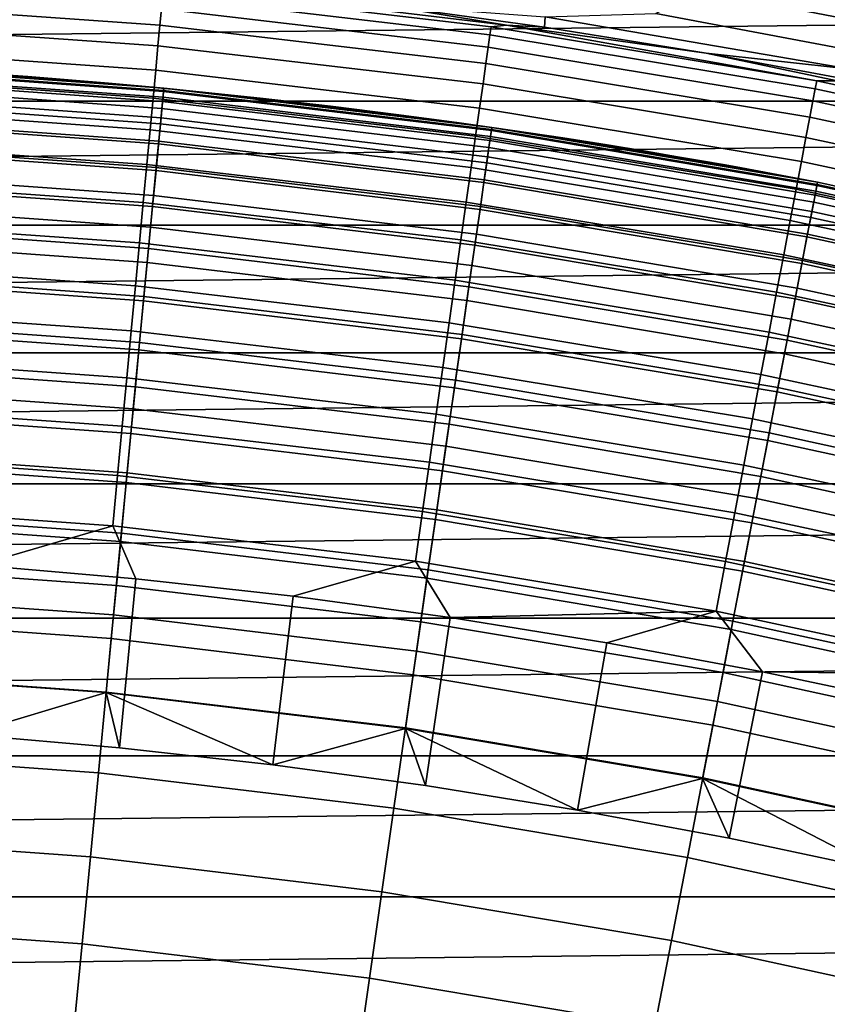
# Model space of a CAD drawing. Header units: metres. Extents: x -109 to 109, y -342 to 66.
# Tile 346 of 512: x 1.56 to 4, y 18.13 to 21.11. Entities that reach past the tile are written whole.
import ezdxf

# ---------------------------------------------------------------- set-up
doc = ezdxf.new("R2010")
doc.units = ezdxf.units.M
doc.layers.add('solid_K_24_62_16_000B91', color=7, linetype='CONTINUOUS')

msp = doc.modelspace()

# ---------------------------------------------------------------- linework, layer by layer
at = {"layer": 'solid_K_24_62_16_000B91'}
for points in [[(3.616515, 21.323692, -26.999956), (4.56971, 21.139933, -26.999956), (4.554369, 21.020067, -27.483545), (3.606977, 21.20319, -27.483545)], [(15.772186, 21.230328, 84.926178), (-15.772194, 21.230322, 84.926178), (-16.252853, 20.86578, 84.926178)], [(16.252846, 20.865786, 84.926178), (15.772186, 21.230328, 84.926178), (-16.252853, 20.86578, 84.926178)], [(0.995518, 21.215611, -29.714186), (1.988847, 21.14563, -29.714186), (1.984151, 21.095697, -29.859468), (0.993167, 21.165514, -29.859468)], [(1.994681, 21.207659, -29.41346), (2.98654, 21.090855, -29.41346), (2.983073, 21.066372, -29.565153), (1.992366, 21.183043, -29.565153)], [(1.994681, 21.207659, -29.41346), (2.025912, 21.216356, -29.262819), (3.033129, 21.095928, -29.262819), (2.98654, 21.090855, -29.41346)], [(2.655971, 21.157507, -28.956398), (3.033129, 21.095928, -29.262819), (2.025912, 21.216356, -29.262819)], [(4.554369, 21.020067, -27.483545), (4.433227, 20.952784, -27.97349), (3.484865, 21.131218, -27.97349), (3.606977, 21.20319, -27.483545)], [(0.993167, 21.165514, -29.859468), (1.984151, 21.095697, -29.859468), (1.978311, 21.033607, -29.999943), (0.990244, 21.103218, -29.999943)], [(1.992366, 21.183043, -29.565153), (2.983073, 21.066372, -29.565153), (2.977805, 21.029167, -29.714186), (1.988847, 21.14563, -29.714186)], [(1.988847, 21.14563, -29.714186), (2.977805, 21.029167, -29.714186), (2.970773, 20.979509, -29.859468), (1.984151, 21.095697, -29.859468)], [(2.655971, 21.157507, -28.956398), (3.1476, 21.089972, -28.956398), (3.033129, 21.095928, -29.262819)], [(3.150203, 21.121424, -28.468019), (3.1476, 21.089972, -28.956398), (2.655971, 21.157507, -28.956398)], [(4.433227, 20.952784, -27.97349), (4.075425, 20.962568, -28.468019), (3.150203, 21.121424, -28.468019), (3.484865, 21.131218, -27.97349)], [(0.990244, 21.103218, -29.999943), (1.978311, 21.033607, -29.999943), (1.97137, 20.959814, -30.134586), (0.98677, 21.029179, -30.134586)], [(3.150203, 21.121424, -28.468019), (4.075425, 20.962568, -28.468019), (3.637523, 21.011015, -28.956398), (3.1476, 21.089972, -28.956398)], [(1.984151, 21.095697, -29.859468), (2.970773, 20.979509, -29.859468), (2.96203, 20.917763, -29.999943), (1.978311, 21.033607, -29.999943)], [(2.98654, 21.090855, -29.41346), (3.971833, 20.927687, -29.41346), (3.967223, 20.903395, -29.565153), (2.983073, 21.066372, -29.565153)], [(2.98654, 21.090855, -29.41346), (3.033129, 21.095928, -29.262819), (3.971833, 20.927687, -29.41346)], [(3.971833, 20.927687, -29.41346), (3.033129, 21.095928, -29.262819), (3.637523, 21.011015, -28.956398), (4.033476, 20.927713, -29.262819)], [(3.1476, 21.089972, -28.956398), (3.637523, 21.011015, -28.956398), (3.033129, 21.095928, -29.262819)], [(2.983073, 21.066372, -29.565153), (3.967223, 20.903395, -29.565153), (3.960217, 20.866478, -29.714186), (2.977805, 21.029167, -29.714186)], [(0.98677, 21.029179, -30.134586), (1.97137, 20.959814, -30.134586), (1.963379, 20.874853, -30.262415), (0.98277, 20.943937, -30.262415)], [(1.978311, 21.033607, -29.999943), (2.96203, 20.917763, -29.999943), (2.951638, 20.844374, -30.134586), (1.97137, 20.959814, -30.134586)], [(2.977805, 21.029167, -29.714186), (3.960217, 20.866478, -29.714186), (3.950865, 20.817205, -29.859468), (2.970773, 20.979509, -29.859468)], [(3.637523, 21.011015, -28.956398), (4.125477, 20.920677, -28.956398), (4.033476, 20.927713, -29.262819)], [(4.075425, 20.962568, -28.468019), (4.125477, 20.920677, -28.956398), (3.637523, 21.011015, -28.956398)], [(1.996177, 20.904911, -33), (1.071554, 20.972643, -37.306423), (0.806614, 20.984503, -37.237808), (0.99922, 20.976213, -33)], [(2.970773, 20.979509, -29.859468), (3.950865, 20.817205, -29.859468), (3.939237, 20.755934, -29.999943), (2.96203, 20.917763, -29.999943)], [(0.998755, 20.966436, -63.279659), (1.995247, 20.895166, -63.279659), (1.99238, 20.865145, -63.563889), (0.99732, 20.936314, -63.563889)], [(0.997921, 20.94894, -32.670647), (1.993581, 20.877729, -32.670647), (1.995528, 20.898109, -32.834843), (0.998895, 20.969391, -32.834843)], [(1.995247, 20.895166, -63.279659), (0.998755, 20.966436, -63.279659), (0.99922, 20.976213, -63), (1.996177, 20.904911, -63)], [(0.998895, 20.969391, -32.834843), (1.995528, 20.898109, -32.834843), (1.996177, 20.904911, -33), (0.99922, 20.976213, -33)], [(0.99922, 20.976213, -63), (1.331353, 20.957756, -44.405685), (1.584162, 20.940163, -44.298965)], [(1.996177, 20.904911, -63), (0.99922, 20.976213, -63), (1.584162, 20.940163, -44.298965), (1.828584, 20.920237, -44.173954)], [(1.996177, 20.904911, -33), (1.331352, 20.957756, -37.394314), (1.071554, 20.972643, -37.306423)], [(1.584161, 20.940163, -37.501034), (1.331353, 20.957756, -44.405685), (1.071555, 20.972643, -44.493576), (1.331352, 20.957756, -37.394314)], [(1.996177, 20.904911, -33), (1.584161, 20.940163, -37.501034), (1.331352, 20.957756, -37.394314)], [(1.828583, 20.920237, -37.626045), (1.584162, 20.940163, -44.298965), (1.331353, 20.957756, -44.405685), (1.584161, 20.940163, -37.501034)], [(1.97137, 20.959814, -30.134586), (2.951638, 20.844374, -30.134586), (2.939673, 20.75988, -30.262415), (1.963379, 20.874853, -30.262415)], [(0.98277, 20.943937, -30.262415), (1.963379, 20.874853, -30.262415), (1.954396, 20.779345, -30.382496), (0.978273, 20.848112, -30.382496)], [(0.99732, 20.936314, -63.563889), (1.99238, 20.865145, -63.563889), (1.987591, 20.814997, -63.845238), (0.994923, 20.885994, -63.845238)], [(0.996304, 20.915003, -32.508709), (1.990352, 20.843906, -32.508709), (1.993581, 20.877729, -32.670647), (0.997921, 20.94894, -32.670647)], [(1.996177, 20.904911, -33), (1.828583, 20.920237, -37.626045), (1.584161, 20.940163, -37.501034)], [(2.063528, 20.898369, -37.768806), (1.828584, 20.920237, -44.173954), (1.584162, 20.940163, -44.298965), (1.828583, 20.920237, -37.626045)], [(2.988612, 20.786251, -33), (2.063528, 20.898369, -37.768806), (1.828583, 20.920237, -37.626045), (1.996177, 20.904911, -33)], [(2.287837, 20.875004, -37.928768), (2.063529, 20.898369, -44.031193), (1.828584, 20.920237, -44.173954), (2.063528, 20.898369, -37.768806)], [(1.996177, 20.904911, -63), (1.828584, 20.920237, -44.173954), (2.063529, 20.898369, -44.031193)], [(3.971833, 20.927687, -29.41346), (4.948396, 20.718515, -29.41346), (4.942652, 20.694468, -29.565153), (3.967223, 20.903395, -29.565153)], [(3.971833, 20.927687, -29.41346), (4.033476, 20.927713, -29.262819), (4.948396, 20.718515, -29.41346)], [(0.994056, 20.867811, -32.350132), (1.985861, 20.796875, -32.350132), (1.990352, 20.843906, -32.508709), (0.996304, 20.915003, -32.508709)], [(1.995247, 20.895166, -63.279659), (2.987219, 20.776562, -63.279659), (2.982927, 20.746712, -63.563889), (1.99238, 20.865145, -63.563889)], [(1.993581, 20.877729, -32.670647), (2.984726, 20.759224, -32.670647), (2.987639, 20.77949, -32.834843), (1.995528, 20.898109, -32.834843)], [(2.987219, 20.776562, -63.279659), (1.995247, 20.895166, -63.279659), (1.996177, 20.904911, -63), (2.988611, 20.786251, -63)], [(1.995528, 20.898109, -32.834843), (2.987639, 20.77949, -32.834843), (2.988612, 20.786251, -33), (1.996177, 20.904911, -33)], [(1.996177, 20.904911, -63), (2.063529, 20.898369, -44.031193), (2.287838, 20.875004, -43.871227)], [(1.996177, 20.904911, -63), (2.287838, 20.875004, -43.871227), (2.500128, 20.850643, -43.694954)], [(1.996177, 20.904911, -63), (2.500128, 20.850643, -43.694954), (2.698981, 20.825838, -43.503456)], [(2.988611, 20.786251, -63), (1.996177, 20.904911, -63), (2.698981, 20.825838, -43.503456), (2.883127, 20.801144, -43.297916)], [(2.988612, 20.786251, -33), (2.287837, 20.875004, -37.928768), (2.063528, 20.898369, -37.768806)], [(2.500127, 20.850645, -38.105045), (2.287838, 20.875004, -43.871227), (2.063529, 20.898369, -44.031193), (2.287837, 20.875004, -37.928768)], [(2.96203, 20.917763, -29.999943), (3.939237, 20.755934, -29.999943), (3.925416, 20.683113, -30.134586), (2.951638, 20.844374, -30.134586)], [(3.967223, 20.903395, -29.565153), (4.942652, 20.694468, -29.565153), (4.933923, 20.657919, -29.714186), (3.960217, 20.866478, -29.714186)], [(16.252846, 20.865786, 84.926178), (-16.252853, 20.86578, 84.926178), (-16.725183, 20.490314, 84.926178)], [(16.725176, 20.490322, 84.926178), (16.252846, 20.865786, 84.926178), (-16.725183, 20.490314, 84.926178)], [(0.991192, 20.807686, -32.196003), (1.980139, 20.736956, -32.196003), (1.985861, 20.796875, -32.350132), (0.994056, 20.867811, -32.350132)], [(0.994923, 20.885994, -63.845238), (1.987591, 20.814997, -63.845238), (1.980905, 20.744974, -64.122269), (0.991576, 20.815733, -64.122269)], [(1.963379, 20.874853, -30.262415), (2.939673, 20.75988, -30.262415), (2.926223, 20.664898, -30.382496), (1.954396, 20.779345, -30.382496)], [(1.99238, 20.865145, -63.563889), (2.982927, 20.746712, -63.563889), (2.975757, 20.696846, -63.845238), (1.987591, 20.814997, -63.845238)], [(1.990352, 20.843906, -32.508709), (2.97989, 20.725594, -32.508709), (2.984726, 20.759224, -32.670647), (1.993581, 20.877729, -32.670647)], [(2.988612, 20.786251, -33), (2.500127, 20.850645, -38.105045), (2.287837, 20.875004, -37.928768)], [(2.500127, 20.850645, -38.105045), (2.500128, 20.850643, -43.694954), (2.287838, 20.875004, -43.871227)], [(3.960217, 20.866478, -29.714186), (4.933923, 20.657919, -29.714186), (4.922272, 20.609138, -29.859468), (3.950865, 20.817205, -29.859468)], [(0.978273, 20.848112, -30.382496), (1.954396, 20.779345, -30.382496), (1.944487, 20.673985, -30.493958), (0.973313, 20.742403, -30.493958)], [(1.985861, 20.796875, -32.350132), (2.973167, 20.678829, -32.350132), (2.97989, 20.725594, -32.508709), (1.990352, 20.843906, -32.508709)], [(2.500127, 20.850645, -38.105045), (2.69898, 20.825838, -38.296543), (2.500128, 20.850643, -43.694954)], [(2.988612, 20.786251, -33), (2.69898, 20.825838, -38.296543), (2.500127, 20.850645, -38.105045)], [(2.69898, 20.825838, -38.296543), (2.698981, 20.825838, -43.503456), (2.500128, 20.850643, -43.694954)], [(2.951638, 20.844374, -30.134586), (3.925416, 20.683113, -30.134586), (3.909505, 20.599274, -30.262415), (2.939673, 20.75988, -30.262415)], [(0.991576, 20.815733, -64.122269), (1.980905, 20.744974, -64.122269), (1.972355, 20.655439, -64.393578), (0.987296, 20.725891, -64.393578)], [(0.987732, 20.735041, -32.047379), (1.973226, 20.664558, -32.047379), (1.980139, 20.736956, -32.196003), (0.991192, 20.807686, -32.196003)], [(1.987591, 20.814997, -63.845238), (2.975757, 20.696846, -63.845238), (2.965747, 20.627222, -64.122269), (1.980905, 20.744974, -64.122269)], [(2.69898, 20.825838, -38.296543), (2.883126, 20.801144, -38.502083), (2.698981, 20.825838, -43.503456)], [(2.988612, 20.786251, -33), (2.883126, 20.801144, -38.502083), (2.69898, 20.825838, -38.296543)], [(2.883126, 20.801144, -38.502083), (2.883127, 20.801144, -43.297916), (2.698981, 20.825838, -43.503456)], [(2.883126, 20.801144, -38.502083), (3.051534, 20.777105, -38.720413), (2.883127, 20.801144, -43.297916)], [(3.974277, 20.620502, -33), (3.051534, 20.777105, -38.720413), (2.883126, 20.801144, -38.502083), (2.988612, 20.786251, -33)], [(3.051534, 20.777105, -38.720413), (3.051534, 20.777105, -43.079586), (2.883127, 20.801144, -43.297916)], [(2.988611, 20.786251, -63), (2.883127, 20.801144, -43.297916), (3.051534, 20.777105, -43.079586)], [(3.950865, 20.817205, -29.859468), (4.922272, 20.609138, -29.859468), (4.907785, 20.548481, -29.999943), (3.939237, 20.755934, -29.999943)], [(1.954396, 20.779345, -30.382496), (2.926223, 20.664898, -30.382496), (2.911386, 20.56012, -30.493958), (1.944487, 20.673985, -30.493958)], [(1.980139, 20.736956, -32.196003), (2.9646, 20.619249, -32.196003), (2.973167, 20.678829, -32.350132), (1.985861, 20.796875, -32.350132)], [(2.987219, 20.776562, -63.279659), (3.972424, 20.610891, -63.279659), (3.966716, 20.58128, -63.563889), (2.982927, 20.746712, -63.563889)], [(2.984726, 20.759224, -32.670647), (3.969109, 20.593691, -32.670647), (3.972983, 20.613794, -32.834843), (2.987639, 20.77949, -32.834843)], [(3.972424, 20.610891, -63.279659), (2.987219, 20.776562, -63.279659), (2.988611, 20.786251, -63), (3.974276, 20.620502, -63)], [(2.987639, 20.77949, -32.834843), (3.972983, 20.613794, -32.834843), (3.974277, 20.620502, -33), (2.988612, 20.786251, -33)], [(2.988611, 20.786251, -63), (3.051534, 20.777105, -43.079586), (3.203257, 20.754255, -42.849762)], [(2.988611, 20.786251, -63), (3.203257, 20.754255, -42.849762), (3.337504, 20.733091, -42.609814)], [(2.988611, 20.786251, -63), (3.337504, 20.733091, -42.609814), (3.453616, 20.714066, -42.361172)], [(2.988611, 20.786251, -63), (3.453616, 20.714066, -42.361172), (3.55102, 20.69759, -42.105259)], [(2.988611, 20.786251, -63), (3.55102, 20.69759, -42.105259), (3.629367, 20.683996, -41.84346)], [(2.988611, 20.786251, -63), (3.629367, 20.683996, -41.84346), (3.688361, 20.673557, -41.57711)], [(2.988611, 20.786251, -63), (3.688361, 20.673557, -41.57711), (3.727771, 20.666489, -41.307545)], [(3.974276, 20.620502, -63), (2.988611, 20.786251, -63), (3.727771, 20.666489, -41.307545), (3.747522, 20.662916, -41.03606)], [(3.203256, 20.754255, -38.950237), (3.203257, 20.754255, -42.849762), (3.051534, 20.777105, -43.079586)], [(3.051534, 20.777105, -38.720413), (3.203256, 20.754255, -38.950237), (3.051534, 20.777105, -43.079586)], [(3.974277, 20.620502, -33), (3.203256, 20.754255, -38.950237), (3.051534, 20.777105, -38.720413)], [(0.973313, 20.742403, -30.493958), (1.944487, 20.673985, -30.493958), (1.933723, 20.559542, -30.595985), (0.967925, 20.627583, -30.595985)], [(1.980905, 20.744974, -64.122269), (2.965747, 20.627222, -64.122269), (2.952947, 20.538195, -64.393578), (1.972355, 20.655439, -64.393578)], [(2.939673, 20.75988, -30.262415), (3.909505, 20.599274, -30.262415), (3.891617, 20.505026, -30.382496), (2.926223, 20.664898, -30.382496)], [(2.982927, 20.746712, -63.563889), (3.966716, 20.58128, -63.563889), (3.957182, 20.531813, -63.845238), (2.975757, 20.696846, -63.845238)], [(2.97989, 20.725594, -32.508709), (3.962679, 20.560329, -32.508709), (3.969109, 20.593691, -32.670647), (2.984726, 20.759224, -32.670647)], [(3.203256, 20.754255, -38.950237), (3.337503, 20.733091, -39.190186), (3.203257, 20.754255, -42.849762)], [(3.974277, 20.620502, -33), (3.337503, 20.733091, -39.190186), (3.203256, 20.754255, -38.950237)], [(3.337503, 20.733091, -39.190186), (3.337504, 20.733091, -42.609814), (3.203257, 20.754255, -42.849762)], [(3.939237, 20.755934, -29.999943), (4.907785, 20.548481, -29.999943), (4.890566, 20.476387, -30.134586), (3.925416, 20.683113, -30.134586)], [(0.987296, 20.725891, -64.393578), (1.972355, 20.655439, -64.393578), (1.961986, 20.546844, -64.657761), (0.982105, 20.616926, -64.657761)], [(0.983699, 20.650373, -31.905273), (1.965169, 20.580177, -31.905273), (1.973226, 20.664558, -32.047379), (0.987732, 20.735041, -32.047379)], [(1.973226, 20.664558, -32.047379), (2.95425, 20.547262, -32.047379), (2.9646, 20.619249, -32.196003), (1.980139, 20.736956, -32.196003)], [(2.973167, 20.678829, -32.350132), (3.953737, 20.513937, -32.350132), (3.962679, 20.560329, -32.508709), (2.97989, 20.725594, -32.508709)], [(3.337503, 20.733091, -39.190186), (3.453615, 20.714066, -39.438828), (3.337504, 20.733091, -42.609814)], [(3.974277, 20.620502, -33), (3.453615, 20.714066, -39.438828), (3.337503, 20.733091, -39.190186)], [(3.453615, 20.714066, -39.438828), (3.453616, 20.714066, -42.361172), (3.337504, 20.733091, -42.609814)], [(3.453615, 20.714066, -39.438828), (3.55102, 20.69759, -39.69474), (3.453616, 20.714066, -42.361172)], [(3.974277, 20.620502, -33), (3.55102, 20.69759, -39.69474), (3.453615, 20.714066, -39.438828)], [(3.55102, 20.69759, -39.69474), (3.55102, 20.69759, -42.105259), (3.453616, 20.714066, -42.361172)], [(2.975757, 20.696846, -63.845238), (3.957182, 20.531813, -63.845238), (3.943871, 20.462744, -64.122269), (2.965747, 20.627222, -64.122269)], [(3.629366, 20.683996, -39.956539), (3.629367, 20.683996, -41.84346), (3.55102, 20.69759, -42.105259)], [(3.55102, 20.69759, -39.69474), (3.629366, 20.683996, -39.956539), (3.55102, 20.69759, -42.105259)], [(3.974277, 20.620502, -33), (3.629366, 20.683996, -39.956539), (3.55102, 20.69759, -39.69474)], [(3.629366, 20.683996, -39.956539), (3.688361, 20.673557, -40.222889), (3.629367, 20.683996, -41.84346)], [(3.974277, 20.620502, -33), (3.688361, 20.673557, -40.222889), (3.629366, 20.683996, -39.956539)], [(3.688361, 20.673557, -40.222889), (3.688361, 20.673557, -41.57711), (3.629367, 20.683996, -41.84346)], [(3.925416, 20.683113, -30.134586), (4.890566, 20.476387, -30.134586), (4.870742, 20.393387, -30.262415), (3.909505, 20.599274, -30.262415)], [(1.944487, 20.673985, -30.493958), (2.911386, 20.56012, -30.493958), (2.89527, 20.446306, -30.595985), (1.933723, 20.559542, -30.595985)], [(1.972355, 20.655439, -64.393578), (2.952947, 20.538195, -64.393578), (2.937422, 20.430218, -64.657761), (1.961986, 20.546844, -64.657761)], [(1.965169, 20.580177, -31.905273), (2.942187, 20.46336, -31.905273), (2.95425, 20.547262, -32.047379), (1.973226, 20.664558, -32.047379)], [(2.926223, 20.664898, -30.382496), (3.891617, 20.505026, -30.382496), (3.871885, 20.401058, -30.493958), (2.911386, 20.56012, -30.493958)], [(2.9646, 20.619249, -32.196003), (3.942346, 20.454832, -32.196003), (3.953737, 20.513937, -32.350132), (2.973167, 20.678829, -32.350132)], [(3.727771, 20.666489, -40.492455), (3.727771, 20.666489, -41.307545), (3.688361, 20.673557, -41.57711)], [(3.688361, 20.673557, -40.222889), (3.727771, 20.666489, -40.492455), (3.688361, 20.673557, -41.57711)], [(3.974277, 20.620502, -33), (3.727771, 20.666489, -40.492455), (3.688361, 20.673557, -40.222889)], [(3.747522, 20.662916, -40.763939), (3.747522, 20.662916, -41.03606), (3.727771, 20.666489, -41.307545)], [(3.727771, 20.666489, -40.492455), (3.747522, 20.662916, -40.763939), (3.727771, 20.666489, -41.307545)], [(3.974277, 20.620502, -33), (3.747522, 20.662916, -40.763939), (3.727771, 20.666489, -40.492455)], [(3.974277, 20.620502, -33), (3.747522, 20.662916, -41.03606), (3.747522, 20.662916, -40.763939)], [(3.974277, 20.620502, -33), (3.974276, 20.620502, -63), (3.747522, 20.662916, -41.03606)], [(0.967925, 20.627583, -30.595985), (1.933723, 20.559542, -30.595985), (1.922183, 20.436852, -30.687834), (0.962149, 20.504486, -30.687834)], [(0.97912, 20.554262, -31.770662), (1.956022, 20.484392, -31.770662), (1.965169, 20.580177, -31.905273), (0.983699, 20.650373, -31.905273)], [(2.965747, 20.627222, -64.122269), (3.943871, 20.462744, -64.122269), (3.926848, 20.374424, -64.393578), (2.952947, 20.538195, -64.393578)], [(0.982105, 20.616926, -64.657761), (1.961986, 20.546844, -64.657761), (1.949849, 20.419748, -64.913483), (0.97603, 20.489397, -64.913483)], [(2.95425, 20.547262, -32.047379), (3.928582, 20.383419, -32.047379), (3.942346, 20.454832, -32.196003), (2.9646, 20.619249, -32.196003)], [(3.909505, 20.599274, -30.262415), (4.870742, 20.393387, -30.262415), (4.848457, 20.300079, -30.382496), (3.891617, 20.505026, -30.382496)], [(3.962679, 20.560329, -32.508709), (4.93649, 20.34849, -32.508709), (4.9445, 20.381508, -32.670647), (3.969109, 20.593691, -32.670647)], [(3.972424, 20.610891, -63.279659), (4.94863, 20.398531, -63.279659), (4.94152, 20.369223, -63.563889), (3.966716, 20.58128, -63.563889)], [(3.969109, 20.593691, -32.670647), (4.9445, 20.381508, -32.670647), (4.949327, 20.401405, -32.834843), (3.972983, 20.613794, -32.834843)], [(4.94863, 20.398531, -63.279659), (3.972424, 20.610891, -63.279659), (3.974276, 20.620502, -63), (4.950937, 20.408043, -63)], [(3.972983, 20.613794, -32.834843), (4.949327, 20.401405, -32.834843), (4.950938, 20.408043, -33), (3.974277, 20.620502, -33)], [(3.974277, 20.620502, -33), (4.950938, 20.408043, -33), (4.950937, 20.408043, -63), (3.974276, 20.620502, -63)], [(1.956022, 20.484392, -31.770662), (2.928493, 20.36812, -31.770662), (2.942187, 20.46336, -31.905273), (1.965169, 20.580177, -31.905273)], [(3.966716, 20.58128, -63.563889), (4.94152, 20.369223, -63.563889), (4.929643, 20.320267, -63.845238), (3.957182, 20.531813, -63.845238)], [(0.974028, 20.447365, -31.644464), (1.94585, 20.377859, -31.644464), (1.956022, 20.484392, -31.770662), (0.97912, 20.554262, -31.770662)], [(1.933723, 20.559542, -30.595985), (2.89527, 20.446306, -30.595985), (2.877992, 20.324291, -30.687834), (1.922183, 20.436852, -30.687834)], [(1.961986, 20.546844, -64.657761), (2.937422, 20.430218, -64.657761), (2.919252, 20.303841, -64.913483), (1.949849, 20.419748, -64.913483)], [(2.911386, 20.56012, -30.493958), (3.871885, 20.401058, -30.493958), (3.850452, 20.288126, -30.595985), (2.89527, 20.446306, -30.595985)], [(2.952947, 20.538195, -64.393578), (3.926848, 20.374424, -64.393578), (3.906204, 20.267309, -64.657761), (2.937422, 20.430218, -64.657761)], [(2.942187, 20.46336, -31.905273), (3.91254, 20.300188, -31.905273), (3.928582, 20.383419, -32.047379), (2.95425, 20.547262, -32.047379)], [(3.953737, 20.513937, -32.350132), (4.925352, 20.302576, -32.350132), (4.93649, 20.34849, -32.508709), (3.962679, 20.560329, -32.508709)], [(0.962149, 20.504486, -30.687834), (1.922183, 20.436852, -30.687834), (1.909952, 20.306807, -30.768835), (0.956027, 20.374012, -30.768835)], [(3.891617, 20.505026, -30.382496), (4.848457, 20.300079, -30.382496), (4.823874, 20.197151, -30.493958), (3.871885, 20.401058, -30.493958)], [(3.942346, 20.454832, -32.196003), (4.91116, 20.24408, -32.196003), (4.925352, 20.302576, -32.350132), (3.953737, 20.513937, -32.350132)], [(3.957182, 20.531813, -63.845238), (4.929643, 20.320267, -63.845238), (4.91306, 20.251909, -64.122269), (3.943871, 20.462744, -64.122269)], [(16.725176, 20.490322, 84.926178), (-16.725183, 20.490314, 84.926178), (-17.188755, 20.104267, 84.926178)], [(17.188747, 20.104275, 84.926178), (16.725176, 20.490322, 84.926178), (-17.188755, 20.104267, 84.926178)], [(0.97603, 20.489397, -64.913483), (1.949849, 20.419748, -64.913483), (1.936008, 20.274797, -65.159439), (0.969102, 20.34395, -65.159439)], [(1.94585, 20.377859, -31.644464), (2.913263, 20.262192, -31.644464), (2.928493, 20.36812, -31.770662), (1.956022, 20.484392, -31.770662)], [(0.968457, 20.330414, -31.527544), (1.93472, 20.261307, -31.527544), (1.94585, 20.377859, -31.644464), (0.974028, 20.447365, -31.644464)], [(2.89527, 20.446306, -30.595985), (3.850452, 20.288126, -30.595985), (3.827474, 20.167055, -30.687834), (2.877992, 20.324291, -30.687834)], [(2.928493, 20.36812, -31.770662), (3.894331, 20.205706, -31.770662), (3.91254, 20.300188, -31.905273), (2.942187, 20.46336, -31.905273)], [(3.943871, 20.462744, -64.122269), (4.91306, 20.251909, -64.122269), (4.891855, 20.164501, -64.393578), (3.926848, 20.374424, -64.393578)], [(3.928582, 20.383419, -32.047379), (4.894014, 20.173403, -32.047379), (4.91116, 20.24408, -32.196003), (3.942346, 20.454832, -32.196003)], [(1.922183, 20.436852, -30.687834), (2.877992, 20.324291, -30.687834), (2.859679, 20.194963, -30.768835), (1.909952, 20.306807, -30.768835)], [(1.949849, 20.419748, -64.913483), (2.919252, 20.303841, -64.913483), (2.898529, 20.159714, -65.159439), (1.936008, 20.274797, -65.159439)], [(2.937422, 20.430218, -64.657761), (3.906204, 20.267309, -64.657761), (3.882041, 20.141941, -64.913483), (2.919252, 20.303841, -64.913483)], [(3.871885, 20.401058, -30.493958), (4.823874, 20.197151, -30.493958), (4.797171, 20.085348, -30.595985), (3.850452, 20.288126, -30.595985)], [(3.91254, 20.300188, -31.905273), (4.874031, 20.091028, -31.905273), (4.894014, 20.173403, -32.047379), (3.928582, 20.383419, -32.047379)], [(0.956027, 20.374012, -30.768835), (1.909952, 20.306807, -30.768835), (1.897118, 20.170357, -30.8384), (0.949603, 20.23711, -30.8384)], [(1.93472, 20.261307, -31.527544), (2.8966, 20.146299, -31.527544), (2.913263, 20.262192, -31.644464), (1.94585, 20.377859, -31.644464)], [(2.913263, 20.262192, -31.644464), (3.874077, 20.100622, -31.644464), (3.894331, 20.205706, -31.770662), (2.928493, 20.36812, -31.770662)], [(3.926848, 20.374424, -64.393578), (4.891855, 20.164501, -64.393578), (4.866137, 20.058487, -64.657761), (3.906204, 20.267309, -64.657761)], [(0.969102, 20.34395, -65.159439), (1.936008, 20.274797, -65.159439), (1.920533, 20.112732, -65.394363), (0.961355, 20.181334, -65.394363)], [(0.962445, 20.20421, -31.420704), (1.92271, 20.13553, -31.420704), (1.93472, 20.261307, -31.527544), (0.968457, 20.330414, -31.527544)], [(2.877992, 20.324291, -30.687834), (3.827474, 20.167055, -30.687834), (3.803119, 20.038729, -30.768835), (2.859679, 20.194963, -30.768835)], [(1.909952, 20.306807, -30.768835), (2.859679, 20.194963, -30.768835), (2.840463, 20.059265, -30.8384), (1.897118, 20.170357, -30.8384)], [(2.919252, 20.303841, -64.913483), (3.882041, 20.141941, -64.913483), (3.854484, 19.99896, -65.159439), (2.898529, 20.159714, -65.159439)], [(3.894331, 20.205706, -31.770662), (4.851346, 19.99752, -31.770662), (4.874031, 20.091028, -31.905273), (3.91254, 20.300188, -31.905273)], [(1.936008, 20.274797, -65.159439), (2.898529, 20.159714, -65.159439), (2.87536, 19.998568, -65.394363), (1.920533, 20.112732, -65.394363)], [(3.850452, 20.288126, -30.595985), (4.797171, 20.085348, -30.595985), (4.768543, 19.965487, -30.687834), (3.827474, 20.167055, -30.687834)], [(3.906204, 20.267309, -64.657761), (4.866137, 20.058487, -64.657761), (4.836036, 19.934412, -64.913483), (3.882041, 20.141941, -64.913483)], [(0.949603, 20.23711, -30.8384), (1.897118, 20.170357, -30.8384), (1.883776, 20.028496, -30.896017), (0.942924, 20.09478, -30.896017)], [(1.92271, 20.13553, -31.420704), (2.878619, 20.021236, -31.420704), (2.8966, 20.146299, -31.527544), (1.93472, 20.261307, -31.527544)], [(2.8966, 20.146299, -31.527544), (3.851919, 19.985655, -31.527544), (3.874077, 20.100622, -31.644464), (2.913263, 20.262192, -31.644464)], [(3.874077, 20.100622, -31.644464), (4.826116, 19.893518, -31.644464), (4.851346, 19.99752, -31.770662), (3.894331, 20.205706, -31.770662)], [(0.961355, 20.181334, -65.394363), (1.920533, 20.112732, -65.394363), (1.903502, 19.93438, -65.617065), (0.95283, 20.002373, -65.617065)], [(0.956034, 20.069616, -31.324673), (1.909901, 20.001394, -31.324673), (1.92271, 20.13553, -31.420704), (0.962445, 20.20421, -31.420704)], [(2.859679, 20.194963, -30.768835), (3.803119, 20.038729, -30.768835), (3.777565, 19.904079, -30.8384), (2.840463, 20.059265, -30.8384)], [(1.897118, 20.170357, -30.8384), (2.840463, 20.059265, -30.8384), (2.820486, 19.918186, -30.896017), (1.883776, 20.028496, -30.896017)], [(2.898529, 20.159714, -65.159439), (3.854484, 19.99896, -65.159439), (3.823673, 19.839102, -65.394363), (2.87536, 19.998568, -65.394363)], [(2.878619, 20.021236, -31.420704), (3.828008, 19.861589, -31.420704), (3.851919, 19.985655, -31.527544), (2.8966, 20.146299, -31.527544)], [(3.827474, 20.167055, -30.687834), (4.768543, 19.965487, -30.687834), (4.7382, 19.838442, -30.768835), (3.803119, 20.038729, -30.768835)], [(1.909901, 20.001394, -31.324673), (2.859443, 19.887861, -31.324673), (2.878619, 20.021236, -31.420704), (1.92271, 20.13553, -31.420704)], [(3.882041, 20.141941, -64.913483), (4.836036, 19.934412, -64.913483), (4.801707, 19.792906, -65.159439), (3.854484, 19.99896, -65.159439)], [(17.188747, 20.104275, 84.926178), (-17.188755, 20.104267, 84.926178), (-17.643496, 19.707703, 84.926178)], [(17.643488, 19.707708, 84.926178), (17.188747, 20.104275, 84.926178), (-17.643496, 19.707703, 84.926178)], [(0.942924, 20.09478, -30.896017), (1.883776, 20.028496, -30.896017), (1.870021, 19.882257, -30.941269), (0.936039, 19.948057, -30.941269)], [(1.920533, 20.112732, -65.394363), (2.87536, 19.998568, -65.394363), (2.849862, 19.821228, -65.617065), (1.903502, 19.93438, -65.617065)], [(3.851919, 19.985655, -31.527544), (4.798512, 19.779736, -31.527544), (4.826116, 19.893518, -31.644464), (3.874077, 20.100622, -31.644464)], [(0.949266, 19.927553, -31.240108), (1.896382, 19.859814, -31.240108), (1.909901, 20.001394, -31.324673), (0.956034, 20.069616, -31.324673)], [(2.840463, 20.059265, -30.8384), (3.777565, 19.904079, -30.8384), (3.750996, 19.764091, -30.896017), (2.820486, 19.918186, -30.896017)], [(1.883776, 20.028496, -30.896017), (2.820486, 19.918186, -30.896017), (2.799892, 19.772753, -30.941269), (1.870021, 19.882257, -30.941269)], [(3.803119, 20.038729, -30.768835), (4.7382, 19.838442, -30.768835), (4.706362, 19.705139, -30.8384), (3.777565, 19.904079, -30.8384)], [(0.95283, 20.002373, -65.617065), (1.903502, 19.93438, -65.617065), (1.885004, 19.740652, -65.826408), (0.943571, 19.807985, -65.826408)], [(1.896382, 19.859814, -31.240108), (2.839202, 19.747086, -31.240108), (2.859443, 19.887861, -31.324673), (1.909901, 20.001394, -31.324673)], [(2.87536, 19.998568, -65.394363), (3.823673, 19.839102, -65.394363), (3.789767, 19.663176, -65.617065), (2.849862, 19.821228, -65.617065)], [(2.859443, 19.887861, -31.324673), (3.802507, 19.729279, -31.324673), (3.828008, 19.861589, -31.420704), (2.878619, 20.021236, -31.420704)], [(3.854484, 19.99896, -65.159439), (4.801707, 19.792906, -65.159439), (4.763325, 19.634693, -65.394363), (3.823673, 19.839102, -65.394363)], [(3.828008, 19.861589, -31.420704), (4.768724, 19.65695, -31.420704), (4.798512, 19.779736, -31.527544), (3.851919, 19.985655, -31.527544)], [(0.936039, 19.948057, -30.941269), (1.870021, 19.882257, -30.941269), (1.855955, 19.73271, -30.973827), (0.928999, 19.798016, -30.973827)], [(0.94219, 19.778994, -31.167591), (1.882245, 19.71176, -31.167591), (1.896382, 19.859814, -31.240108), (0.949266, 19.927553, -31.240108)], [(1.903502, 19.93438, -65.617065), (2.849862, 19.821228, -65.617065), (2.822167, 19.628601, -65.826408), (1.885004, 19.740652, -65.826408)], [(2.820486, 19.918186, -30.896017), (3.750996, 19.764091, -30.896017), (3.723608, 19.619783, -30.941269), (2.799892, 19.772753, -30.941269)], [(1.870021, 19.882257, -30.941269), (2.799892, 19.772753, -30.941269), (2.778832, 19.624029, -30.973827), (1.855955, 19.73271, -30.973827)], [(2.839202, 19.747086, -31.240108), (3.775591, 19.589624, -31.240108), (3.802507, 19.729279, -31.324673), (2.859443, 19.887861, -31.324673)], [(3.777565, 19.904079, -30.8384), (4.706362, 19.705139, -30.8384), (4.673261, 19.566551, -30.896017), (3.750996, 19.764091, -30.896017)], [(1.882245, 19.71176, -31.167591), (2.818036, 19.599873, -31.167591), (2.839202, 19.747086, -31.240108), (1.896382, 19.859814, -31.240108)], [(3.802507, 19.729279, -31.324673), (4.736957, 19.526001, -31.324673), (4.768724, 19.65695, -31.420704), (3.828008, 19.861589, -31.420704)], [(2.849862, 19.821228, -65.617065), (3.789767, 19.663176, -65.617065), (3.752937, 19.472084, -65.826408), (2.822167, 19.628601, -65.826408)], [(3.823673, 19.839102, -65.394363), (4.763325, 19.634693, -65.394363), (4.721086, 19.460579, -65.617065), (3.789767, 19.663176, -65.617065)], [(0.928999, 19.798016, -30.973827), (1.855955, 19.73271, -30.973827), (1.841681, 19.580942, -30.993452), (0.921854, 19.645744, -30.993452)], [(0.943571, 19.807985, -65.826408), (1.885004, 19.740652, -65.826408), (1.865131, 19.532537, -66.021317), (0.933623, 19.599161, -66.021317)], [(0.934852, 19.624956, -31.107615), (1.867586, 19.558245, -31.107615), (1.882245, 19.71176, -31.167591), (0.94219, 19.778994, -31.167591)], [(2.799892, 19.772753, -30.941269), (3.723608, 19.619783, -30.941269), (3.695601, 19.47221, -30.973827), (2.778832, 19.624029, -30.973827)], [(3.750996, 19.764091, -30.896017), (4.673261, 19.566551, -30.896017), (4.63914, 19.423685, -30.941269), (3.723608, 19.619783, -30.941269)], [(1.855955, 19.73271, -30.973827), (2.778832, 19.624029, -30.973827), (2.75746, 19.473097, -30.993452), (1.841681, 19.580942, -30.993452)], [(1.885004, 19.740652, -65.826408), (2.822167, 19.628601, -65.826408), (2.792414, 19.421667, -66.021317), (1.865131, 19.532537, -66.021317)], [(2.818036, 19.599873, -31.167591), (3.747444, 19.443584, -31.167591), (3.775591, 19.589624, -31.240108), (2.839202, 19.747086, -31.240108)], [(3.775591, 19.589624, -31.240108), (4.703426, 19.387785, -31.240108), (4.736957, 19.526001, -31.324673), (3.802507, 19.729279, -31.324673)], [(17.643488, 19.707708, 84.926178), (-17.643496, 19.707703, 84.926178), (-18.089027, 19.30094, 84.926178)], [(18.08902, 19.300947, 84.926178), (17.643488, 19.707708, 84.926178), (-18.089027, 19.30094, 84.926178)], [(1.867586, 19.558245, -31.107615), (2.796089, 19.447229, -31.107615), (2.818036, 19.599873, -31.167591), (1.882245, 19.71176, -31.167591)], [(0.921854, 19.645744, -30.993452), (1.841681, 19.580942, -30.993452), (1.433756, 19.461212, -31), (0.955831, 19.490534, -31)], [(3.789767, 19.663176, -65.617065), (4.721086, 19.460579, -65.617065), (4.675205, 19.271458, -65.826408), (3.752937, 19.472084, -65.826408)], [(0.927303, 19.466492, -31.060593), (1.852506, 19.40032, -31.060593), (1.867586, 19.558245, -31.107615), (0.934852, 19.624956, -31.107615)], [(2.778832, 19.624029, -30.973827), (3.695601, 19.47221, -30.973827), (3.667177, 19.322445, -30.993452), (2.75746, 19.473097, -30.993452)], [(2.822167, 19.628601, -65.826408), (3.752937, 19.472084, -65.826408), (3.713372, 19.266802, -66.021317), (2.792414, 19.421667, -66.021317)], [(3.723608, 19.619783, -30.941269), (4.63914, 19.423685, -30.941269), (4.604246, 19.277586, -30.973827), (3.695601, 19.47221, -30.973827)], [(0.933623, 19.599161, -66.021317), (1.865131, 19.532537, -66.021317), (1.843986, 19.3111, -66.200798), (0.923039, 19.376966, -66.200798)], [(1.841681, 19.580942, -30.993452), (1.911054, 19.420153, -31), (1.433756, 19.461212, -31)], [(1.841681, 19.580942, -30.993452), (2.75746, 19.473097, -30.993452), (2.387558, 19.367344, -31), (1.911054, 19.420153, -31)], [(2.796089, 19.447229, -31.107615), (3.718259, 19.292158, -31.107615), (3.747444, 19.443584, -31.167591), (2.818036, 19.599873, -31.167591)], [(3.747444, 19.443584, -31.167591), (4.668362, 19.243252, -31.167591), (4.703426, 19.387785, -31.240108), (3.775591, 19.589624, -31.240108)], [(1.852506, 19.40032, -31.060593), (2.773512, 19.290201, -31.060593), (2.796089, 19.447229, -31.107615), (1.867586, 19.558245, -31.107615)], [(1.865131, 19.532537, -66.021317), (2.792414, 19.421667, -66.021317), (2.760757, 19.201487, -66.200798), (1.843986, 19.3111, -66.200798)], [(0.919596, 19.304689, -31.026844), (1.837108, 19.239067, -31.026844), (1.852506, 19.40032, -31.060593), (0.927303, 19.466492, -31.060593)], [(1.397747, 18.948515, -31), (1.433756, 19.461212, -31), (1.911054, 19.420153, -31), (1.862299, 18.908512, -31)], [(2.75746, 19.473097, -30.993452), (2.862636, 19.302845, -31), (2.387558, 19.367344, -31)], [(2.75746, 19.473097, -30.993452), (3.667177, 19.322445, -30.993452), (2.862636, 19.302845, -31)], [(3.695601, 19.47221, -30.973827), (4.604246, 19.277586, -30.973827), (4.568833, 19.12932, -30.993452), (3.667177, 19.322445, -30.993452)], [(3.752937, 19.472084, -65.826408), (4.675205, 19.271458, -65.826408), (4.625917, 19.068289, -66.021317), (3.713372, 19.266802, -66.021317)], [(2.773512, 19.290201, -31.060593), (3.688236, 19.136383, -31.060593), (3.718259, 19.292158, -31.107615), (2.796089, 19.447229, -31.107615)], [(3.718259, 19.292158, -31.107615), (4.632005, 19.093386, -31.107615), (4.668362, 19.243252, -31.167591), (3.747444, 19.443584, -31.167591)], [(1.837108, 19.239067, -31.026844), (2.750459, 19.129862, -31.026844), (2.773512, 19.290201, -31.060593), (1.852506, 19.40032, -31.060593)], [(1.862299, 18.908512, -31), (1.911054, 19.420153, -31), (2.387558, 19.367344, -31), (2.325829, 18.857107, -31)], [(2.792414, 19.421667, -66.021317), (3.713372, 19.266802, -66.021317), (3.671273, 19.048376, -66.200798), (2.760757, 19.201487, -66.200798)], [(0.923039, 19.376966, -66.200798), (1.843986, 19.3111, -66.200798), (1.821677, 19.077467, -66.36393), (0.911871, 19.142538, -66.36393)], [(2.325829, 18.857107, -31), (2.387558, 19.367344, -31), (2.862636, 19.302845, -31), (2.787858, 18.794355, -31)], [(1.843986, 19.3111, -66.200798), (2.760757, 19.201487, -66.200798), (2.727356, 18.969181, -66.36393), (1.821677, 19.077467, -66.36393)], [(3.667177, 19.322445, -30.993452), (3.336189, 19.226656, -31), (2.862636, 19.302845, -31)], [(3.667177, 19.322445, -30.993452), (3.807542, 19.138891, -31), (3.336189, 19.226656, -31)], [(3.667177, 19.322445, -30.993452), (4.568833, 19.12932, -30.993452), (3.807542, 19.138891, -31)], [(18.08902, 19.300947, 84.926178), (-18.089027, 19.30094, 84.926178), (-18.525223, 18.884108, 84.926178)], [(18.525215, 18.884115, 84.926178), (18.08902, 19.300947, 84.926178), (-18.525223, 18.884108, 84.926178)], [(1.837108, 19.239067, -31.026844), (0.919596, 19.304689, -31.026844), (0.911782, 19.140654, -31.006601), (1.821498, 19.075588, -31.006601)], [(2.750459, 19.129862, -31.026844), (3.657579, 18.977324, -31.026844), (3.688236, 19.136383, -31.060593), (2.773512, 19.290201, -31.060593)], [(2.787858, 18.794355, -31), (2.862636, 19.302845, -31), (3.336189, 19.226656, -31), (3.248297, 18.720272, -31)], [(3.688236, 19.136383, -31.060593), (4.594604, 18.939215, -31.060593), (4.632005, 19.093386, -31.107615), (3.718259, 19.292158, -31.107615)], [(3.713372, 19.266802, -66.021317), (4.625917, 19.068289, -66.021317), (4.573473, 18.852114, -66.200798), (3.671273, 19.048376, -66.200798)], [(2.750459, 19.129862, -31.026844), (1.837108, 19.239067, -31.026844), (1.821498, 19.075588, -31.006601), (2.727088, 18.967312, -31.006601)], [(3.248297, 18.720272, -31), (3.336189, 19.226656, -31), (3.807542, 19.138891, -31), (3.706707, 18.63492, -31)], [(2.760757, 19.201487, -66.200798), (3.671273, 19.048376, -66.200798), (3.626857, 18.817923, -66.36393), (2.727356, 18.969181, -66.36393)], [(0.911871, 19.142538, -66.36393), (1.821677, 19.077467, -66.36393), (1.798318, 18.832836, -66.509895), (0.900178, 18.897072, -66.509895)], [(1.821498, 19.075588, -31.006601), (0.911782, 19.140654, -31.006601), (1.397747, 18.948515, -31)], [(3.657579, 18.977324, -31.026844), (4.556414, 18.781794, -31.026844), (4.594604, 18.939215, -31.060593), (3.688236, 19.136383, -31.060593)], [(3.706707, 18.63492, -31), (3.807542, 19.138891, -31), (4.276632, 19.039562, -31), (4.162926, 18.53834, -31)], [(4.568833, 19.12932, -30.993452), (4.276632, 19.039562, -31), (3.807542, 19.138891, -31)], [(3.657579, 18.977324, -31.026844), (2.750459, 19.129862, -31.026844), (2.727088, 18.967312, -31.006601), (3.6265, 18.816069, -31.006601)], [(1.821498, 19.075588, -31.006601), (1.397747, 18.948515, -31), (1.862299, 18.908512, -31)], [(1.821677, 19.077467, -66.36393), (2.727356, 18.969181, -66.36393), (2.692383, 18.725937, -66.509895), (1.798318, 18.832836, -66.509895)], [(1.821498, 19.075588, -31.006601), (1.862299, 18.908512, -31), (2.325829, 18.857107, -31)], [(2.727088, 18.967312, -31.006601), (1.821498, 19.075588, -31.006601), (2.325829, 18.857107, -31)], [(3.671273, 19.048376, -66.200798), (4.573473, 18.852114, -66.200798), (4.518142, 18.624035, -66.36393), (3.626857, 18.817923, -66.36393)], [(2.727088, 18.967312, -31.006601), (2.325829, 18.857107, -31), (2.787858, 18.794355, -31)], [(2.727356, 18.969181, -66.36393), (3.626857, 18.817923, -66.36393), (3.58035, 18.576618, -66.509895), (2.692383, 18.725937, -66.509895)], [(2.727088, 18.967312, -31.006601), (2.787858, 18.794355, -31), (3.248297, 18.720272, -31)], [(3.6265, 18.816069, -31.006601), (2.727088, 18.967312, -31.006601), (3.248297, 18.720272, -31)], [(4.556414, 18.781794, -31.026844), (3.657579, 18.977324, -31.026844), (3.6265, 18.816069, -31.006601), (4.517697, 18.6222, -31.006601)], [(0.900178, 18.897072, -66.509895), (1.798318, 18.832836, -66.509895), (1.774027, 18.578451, -66.637932), (0.888019, 18.641821, -66.637932)], [(18.525215, 18.884115, 84.926178), (-18.525223, 18.884108, 84.926178), (-18.951799, 18.457464, 84.926178)], [(18.951792, 18.457472, 84.926178), (18.525215, 18.884115, 84.926178), (-18.951799, 18.457464, 84.926178)], [(1.798318, 18.832836, -66.509895), (2.692383, 18.725937, -66.509895), (2.656016, 18.472998, -66.637932), (1.774027, 18.578451, -66.637932)], [(3.6265, 18.816069, -31.006601), (3.248297, 18.720272, -31), (3.706707, 18.63492, -31)], [(3.626857, 18.817923, -66.36393), (4.518142, 18.624035, -66.36393), (4.460206, 18.385218, -66.509895), (3.58035, 18.576618, -66.509895)], [(3.6265, 18.816069, -31.006601), (3.706707, 18.63492, -31), (4.162926, 18.53834, -31)], [(4.517697, 18.6222, -31.006601), (3.6265, 18.816069, -31.006601), (4.162926, 18.53834, -31)], [(2.692383, 18.725937, -66.509895), (3.58035, 18.576618, -66.509895), (3.531988, 18.325695, -66.637932), (2.656016, 18.472998, -66.637932)], [(0.888019, 18.641821, -66.637932), (1.774027, 18.578451, -66.637932), (1.748929, 18.315615, -66.747398), (0.875456, 18.378088, -66.747398)], [(1.774027, 18.578451, -66.637932), (2.656016, 18.472998, -66.637932), (2.61844, 18.211653, -66.747398), (1.748929, 18.315615, -66.747398)], [(3.58035, 18.576618, -66.509895), (4.460206, 18.385218, -66.509895), (4.39996, 18.136879, -66.637932), (3.531988, 18.325695, -66.637932)], [(18.951792, 18.457472, 84.926178), (-18.951799, 18.457464, 84.926178), (-19.368544, 18.021236, 84.926178)], [(19.368538, 18.021244, 84.926178), (18.951792, 18.457472, 84.926178), (-19.368544, 18.021236, 84.926178)], [(2.656016, 18.472998, -66.637932), (3.531988, 18.325695, -66.637932), (3.48202, 18.066435, -66.747398), (2.61844, 18.211653, -66.747398)], [(0.875456, 18.378088, -66.747398), (1.748929, 18.315615, -66.747398), (1.723152, 18.045668, -66.83773), (0.862553, 18.10722, -66.83773)], [(1.748929, 18.315615, -66.747398), (2.61844, 18.211653, -66.747398), (2.579848, 17.943237, -66.83773), (1.723152, 18.045668, -66.83773)], [(3.531988, 18.325695, -66.637932), (4.39996, 18.136879, -66.637932), (4.337711, 17.880291, -66.747398), (3.48202, 18.066435, -66.747398)], [(2.61844, 18.211653, -66.747398), (3.48202, 18.066435, -66.747398), (3.4307, 17.800159, -66.83773), (2.579848, 17.943237, -66.83773)]]:
    msp.add_3dface(points, dxfattribs=at)

doc.saveas('drawing.dxf')
